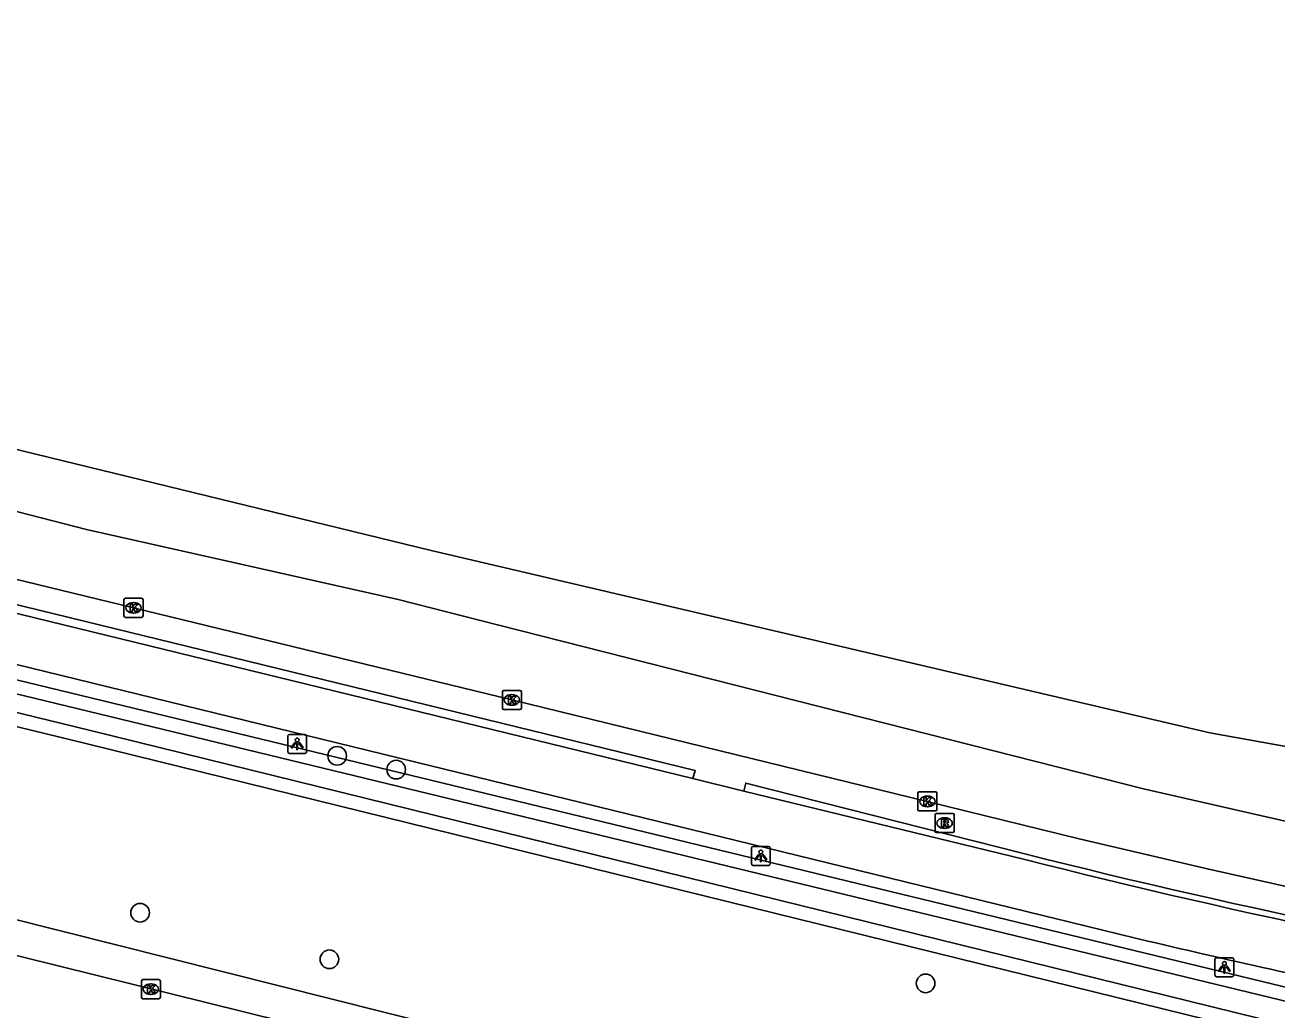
# Model space of a CAD drawing. Extents: x 162812 to 163818, y 381639 to 382470.
# Drawn here: x 163666.1 to 163731.8, y 382290.5 to 382342.2 of the extents above; entities that cross this region are included whole.
import ezdxf

# ---------------------------------------------------------------- set-up
doc = ezdxf.new("R2010")
doc.units = 0
for name, color, linetype in [('IMGEO_Berm_groen', 7, 'Continuous'), ('IMGEO_Boom', 7, 'Continuous'), ('IMGEO_Fietspad_gesloten', 7, 'Continuous'), ('IMGEO_Gemengd_bos', 7, 'Continuous'), ('IMGEO_Greppel_droge_sloot', 7, 'Continuous'), ('IMGEO_Kolk', 7, 'Continuous'), ('IMGEO_Lichtpunt', 7, 'Continuous'), ('IMGEO_Muur', 7, 'Continuous'), ('IMGEO_Rijbaan_lokaal_open', 7, 'Continuous'), ('IMGEO_Rijbaan_regionaal_gesloten', 7, 'Continuous'), ('IMGEO_Rioolput', 7, 'Continuous'), ('IMGEO_Voetpad_open', 7, 'Continuous')]:
    doc.layers.add(name, color=color, linetype=linetype)

msp = doc.modelspace()

# ---------------------------------------------------------------- linework, layer by layer
at = {"layer": 'IMGEO_Berm_groen'}
msp.add_lwpolyline([(163570.848, 382331.04), (163628.135, 382316.897), (163790.356, 382277.615), (163795.117, 382276.462), (163814.335, 382271.696)], dxfattribs=at)
at = {"layer": 'IMGEO_Boom'}
for centre in [(163682.452, 382303.828), (163685.551, 382303.103), (163672.099, 382295.585), (163682.043, 382293.139), (163713.367, 382291.875)]:
    msp.add_circle(centre, 0.489, dxfattribs=at)
at = {"layer": 'IMGEO_Fietspad_gesloten'}
for points in [[(163720.319, 382295.243), (163651.831, 382311.978), (163569.364, 382332.248)], [(163703.819, 382301.971), (163701.144, 382302.641)]]:
    msp.add_lwpolyline(points, dxfattribs=at)
msp.add_arc((163837.069, 382766.574), 485.576, 256.08769, 257.75533, dxfattribs=at)
at = {"layer": 'IMGEO_Gemengd_bos'}
msp.add_lwpolyline([(163813.631, 382268.917), (163789.601, 382274.834), (163669.317, 382304.454), (163578.559, 382326.591), (163570.126, 382328.542), (163570.848, 382331.04)], dxfattribs=at)
at = {"layer": 'IMGEO_Greppel_droge_sloot'}
for points in [[(163627.963, 382316.193), (163571.351, 382330.17), (163571.034, 382329.075), (163578.726, 382327.296), (163669.489, 382305.158), (163789.774, 382275.537), (163813.809, 382269.619)], [(163814.157, 382270.994), (163794.945, 382275.758), (163790.185, 382276.911), (163627.963, 382316.193)]]:
    msp.add_lwpolyline(points, dxfattribs=at)
at = {"layer": 'IMGEO_Kolk'}
for p, q in [((163671.325, 382312.101), (163672.177, 382312.101)), ((163671.25, 382311.175), (163671.25, 382312.027)), ((163671.738, 382311.881), (163671.763, 382311.881)), ((163672.251, 382312.027), (163672.251, 382311.175)), ((163672.177, 382311.101), (163671.325, 382311.101)), ((163671.761, 382311.321), (163671.736, 382311.321)), ((163691.13, 382306.337), (163691.13, 382307.189)), ((163691.205, 382307.263), (163692.057, 382307.263)), ((163691.618, 382307.043), (163691.643, 382307.043)), ((163692.131, 382307.189), (163692.131, 382306.337)), ((163692.057, 382306.263), (163691.205, 382306.263)), ((163691.641, 382306.483), (163691.616, 382306.483)), ((163712.961, 382301.006), (163712.961, 382301.858)), ((163713.036, 382301.932), (163713.888, 382301.932)), ((163713.449, 382301.712), (163713.474, 382301.712)), ((163713.962, 382301.858), (163713.962, 382301.006)), ((163713.888, 382300.932), (163713.036, 382300.932)), ((163713.472, 382301.152), (163713.447, 382301.152)), ((163672.163, 382291.144), (163672.163, 382291.996)), ((163672.238, 382292.07), (163673.09, 382292.07)), ((163672.651, 382291.85), (163672.676, 382291.85)), ((163673.164, 382291.996), (163673.164, 382291.144)), ((163673.09, 382291.07), (163672.238, 382291.07)), ((163672.674, 382291.29), (163672.649, 382291.29))]:
    msp.add_line(p, q, dxfattribs=at)
for points in [[(163671.325, 382312.101), (163672.177, 382312.101)], [(163671.25, 382311.175), (163671.25, 382312.027)], [(163671.571, 382311.801), (163671.694, 382311.801), (163671.694, 382311.65), (163671.824, 382311.801), (163671.988, 382311.801), (163671.842, 382311.65), (163671.995, 382311.401), (163671.843, 382311.401), (163671.758, 382311.565), (163671.694, 382311.498), (163671.694, 382311.401), (163671.571, 382311.401), (163671.571, 382311.801)], [(163672.251, 382312.027), (163672.251, 382311.175)], [(163672.177, 382311.101), (163671.325, 382311.101)], [(163691.13, 382306.337), (163691.13, 382307.189)], [(163691.205, 382307.263), (163692.057, 382307.263)], [(163691.451, 382306.963), (163691.574, 382306.963), (163691.574, 382306.812), (163691.704, 382306.963), (163691.868, 382306.963), (163691.722, 382306.812), (163691.875, 382306.563), (163691.723, 382306.563), (163691.638, 382306.727), (163691.574, 382306.66), (163691.574, 382306.563), (163691.451, 382306.563), (163691.451, 382306.963)], [(163692.131, 382307.189), (163692.131, 382306.337)], [(163692.057, 382306.263), (163691.205, 382306.263)], [(163712.961, 382301.006), (163712.961, 382301.858)], [(163713.036, 382301.932), (163713.888, 382301.932)], [(163713.282, 382301.632), (163713.405, 382301.632), (163713.405, 382301.481), (163713.535, 382301.632), (163713.699, 382301.632), (163713.553, 382301.481), (163713.706, 382301.232), (163713.554, 382301.232), (163713.469, 382301.396), (163713.405, 382301.329), (163713.405, 382301.232), (163713.282, 382301.232), (163713.282, 382301.632)], [(163713.962, 382301.858), (163713.962, 382301.006)], [(163713.888, 382300.932), (163713.036, 382300.932)], [(163672.163, 382291.144), (163672.163, 382291.996)], [(163672.238, 382292.07), (163673.09, 382292.07)], [(163672.484, 382291.77), (163672.607, 382291.77), (163672.607, 382291.619), (163672.737, 382291.77), (163672.901, 382291.77), (163672.755, 382291.619), (163672.908, 382291.37), (163672.756, 382291.37), (163672.671, 382291.534), (163672.607, 382291.467), (163672.607, 382291.37), (163672.484, 382291.37), (163672.484, 382291.77)], [(163673.164, 382291.996), (163673.164, 382291.144)], [(163673.09, 382291.07), (163672.238, 382291.07)]]:
    msp.add_lwpolyline(points, dxfattribs=at)
for centre, start, end in [((163671.327, 382312.025), 91.55205, 178.44795), ((163671.327, 382312.025), 91.55205, 178.44795), ((163672.175, 382312.025), 1.55205, 88.44795), ((163672.175, 382312.025), 1.55205, 88.44795), ((163671.327, 382311.177), 181.55205, 268.44795), ((163671.327, 382311.177), 181.55205, 268.44795), ((163672.175, 382311.177), 271.55205, 358.44795), ((163672.175, 382311.177), 271.55205, 358.44795), ((163691.207, 382307.187), 91.55205, 178.44795), ((163691.207, 382307.187), 91.55205, 178.44795), ((163692.055, 382307.187), 1.55205, 88.44795), ((163692.055, 382307.187), 1.55205, 88.44795), ((163691.207, 382306.339), 181.55205, 268.44795), ((163691.207, 382306.339), 181.55205, 268.44795), ((163692.055, 382306.339), 271.55205, 358.44795), ((163692.055, 382306.339), 271.55205, 358.44795), ((163713.038, 382301.856), 91.55205, 178.44795), ((163713.038, 382301.856), 91.55205, 178.44795), ((163713.886, 382301.856), 1.55205, 88.44795), ((163713.886, 382301.856), 1.55205, 88.44795), ((163713.038, 382301.008), 181.55205, 268.44795), ((163713.038, 382301.008), 181.55205, 268.44795), ((163713.886, 382301.008), 271.55205, 358.44795), ((163713.886, 382301.008), 271.55205, 358.44795), ((163672.24, 382291.994), 91.55205, 178.44795), ((163672.24, 382291.994), 91.55205, 178.44795), ((163673.088, 382291.994), 1.55205, 88.44795), ((163673.088, 382291.994), 1.55205, 88.44795), ((163672.24, 382291.146), 181.55205, 268.44795), ((163672.24, 382291.146), 181.55205, 268.44795), ((163673.088, 382291.146), 271.55205, 358.44795), ((163673.088, 382291.146), 271.55205, 358.44795)]:
    msp.add_arc(centre, 0.0765, start, end, dxfattribs=at)
for centre, major_axis, ratio, start_param, end_param in [((163671.737, 382311.601), (-0.387, 0.002), 0.722429, 4.712389, 7.853982), ((163671.762, 382311.601), (-0.39, 0.002), 0.717154, 1.570796, 4.712389), ((163691.617, 382306.763), (-0.387, 0.002), 0.722429, 4.712389, 7.853982), ((163691.642, 382306.763), (-0.39, 0.002), 0.717154, 1.570796, 4.712389), ((163713.448, 382301.432), (-0.387, 0.002), 0.722429, 4.712389, 7.853982), ((163713.473, 382301.432), (-0.39, 0.002), 0.717154, 1.570796, 4.712389), ((163672.65, 382291.57), (-0.387, 0.002), 0.722429, 4.712389, 7.853982), ((163672.675, 382291.57), (-0.39, 0.002), 0.717154, 1.570796, 4.712389)]:
    msp.add_ellipse(centre, major_axis=major_axis, ratio=ratio, start_param=start_param, end_param=end_param, dxfattribs=at)
at = {"layer": 'IMGEO_Lichtpunt'}
for p, q in [((163679.853, 382304.858), (163679.853, 382304.051)), ((163679.853, 382304.858), (163679.853, 382304.051)), ((163680.755, 382304.953), (163679.947, 382304.953)), ((163680.755, 382304.953), (163679.947, 382304.953)), ((163680.849, 382304.051), (163680.849, 382304.858)), ((163680.849, 382304.051), (163680.849, 382304.858)), ((163679.947, 382303.957), (163680.755, 382303.957)), ((163679.947, 382303.957), (163680.755, 382303.957)), ((163704.213, 382298.974), (163704.213, 382298.167)), ((163704.213, 382298.974), (163704.213, 382298.167)), ((163705.115, 382299.069), (163704.307, 382299.069)), ((163705.115, 382299.069), (163704.307, 382299.069)), ((163705.209, 382298.167), (163705.209, 382298.974)), ((163705.209, 382298.167), (163705.209, 382298.974)), ((163704.307, 382298.073), (163705.115, 382298.073)), ((163704.307, 382298.073), (163705.115, 382298.073)), ((163728.564, 382293.125), (163728.564, 382292.318)), ((163728.564, 382293.125), (163728.564, 382292.318)), ((163729.466, 382293.22), (163728.658, 382293.22)), ((163729.466, 382293.22), (163728.658, 382293.22)), ((163729.56, 382292.318), (163729.56, 382293.125)), ((163729.56, 382292.318), (163729.56, 382293.125)), ((163728.658, 382292.224), (163729.466, 382292.224)), ((163728.658, 382292.224), (163729.466, 382292.224))]:
    msp.add_line(p, q, dxfattribs=at)
for points in [[(163680.227, 382304.522), (163680.266, 382304.494), (163680.078, 382304.232), (163680.04, 382304.259), (163680.227, 382304.522)], [(163680.329, 382304.474), (163680.376, 382304.474), (163680.376, 382304.152), (163680.329, 382304.152), (163680.329, 382304.474)], [(163680.439, 382304.494), (163680.477, 382304.521), (163680.664, 382304.259), (163680.625, 382304.231), (163680.439, 382304.494)], [(163704.587, 382298.638), (163704.626, 382298.61), (163704.438, 382298.348), (163704.4, 382298.375), (163704.587, 382298.638)], [(163704.689, 382298.59), (163704.736, 382298.59), (163704.736, 382298.268), (163704.689, 382298.268), (163704.689, 382298.59)], [(163704.799, 382298.61), (163704.837, 382298.637), (163705.024, 382298.375), (163704.985, 382298.347), (163704.799, 382298.61)], [(163728.938, 382292.789), (163728.977, 382292.761), (163728.789, 382292.499), (163728.751, 382292.526), (163728.938, 382292.789)], [(163729.04, 382292.741), (163729.087, 382292.741), (163729.087, 382292.419), (163729.04, 382292.419), (163729.04, 382292.741)], [(163729.15, 382292.761), (163729.188, 382292.788), (163729.375, 382292.526), (163729.336, 382292.498), (163729.15, 382292.761)]]:
    msp.add_lwpolyline(points, dxfattribs=at)
for centre in [(163680.352, 382304.656), (163704.712, 382298.772), (163729.063, 382292.923)]:
    msp.add_circle(centre, 0.0994, dxfattribs=at)
for centre, start, end in [((163679.947, 382304.858), 90, 180), ((163679.947, 382304.858), 90, 180), ((163680.755, 382304.858), 0, 90), ((163680.755, 382304.858), 0, 90), ((163679.947, 382304.051), 180, 270), ((163679.947, 382304.051), 180, 270), ((163680.755, 382304.051), 270, 0), ((163680.755, 382304.051), 270, 360), ((163704.307, 382298.974), 90, 180), ((163704.307, 382298.974), 90, 180), ((163705.115, 382298.974), 0, 90), ((163705.115, 382298.974), 0, 90), ((163704.307, 382298.167), 180, 270), ((163704.307, 382298.167), 180, 270), ((163705.115, 382298.167), 270, 0), ((163705.115, 382298.167), 270, 360), ((163728.658, 382293.125), 90, 180), ((163728.658, 382293.125), 90, 180), ((163729.466, 382293.125), 0, 90), ((163729.466, 382293.125), 0, 90), ((163728.658, 382292.318), 180, 270), ((163728.658, 382292.318), 180, 270), ((163729.466, 382292.318), 270, 0), ((163729.466, 382292.318), 270, 360)]:
    msp.add_arc(centre, 0.0946, start, end, dxfattribs=at)
at = {"layer": 'IMGEO_Muur'}
for points in [[(163701.144, 382302.641), (163701.266, 382303.053), (163572.775, 382334.457), (163572.662, 382333.997)], [(163701.144, 382302.641), (163572.662, 382333.997)], [(163718.577, 382298.68), (163703.914, 382302.396), (163703.819, 382301.971)], [(163703.819, 382301.971), (163718.518, 382298.4)]]:
    msp.add_lwpolyline(points, dxfattribs=at)
for centre, radius, start, end in [((163812.692, 382667.558), 380.981, 255.68878, 261.10312), ((163813.317, 382673.058), 386.18, 255.79882, 261.14047)]:
    msp.add_arc(centre, radius, start, end, dxfattribs=at)
at = {"layer": 'IMGEO_Rijbaan_lokaal_open'}
msp.add_lwpolyline([(163663.893, 382293.766), (163679.533, 382289.887)], dxfattribs=at)
at = {"layer": 'IMGEO_Rijbaan_regionaal_gesloten'}
for points in [[(163572.385, 382339.692), (163572.965, 382342.214), (163608.256, 382333.699), (163645.84, 382324.725), (163687.395, 382314.608), (163728.307, 382305.043), (163733.768, 382304.052), (163740.549, 382302.77), (163756.998, 382299.238), (163760.946, 382298.39), (163764.458, 382297.538), (163788.565, 382291.687), (163808.174, 382287.028)], [(163808.174, 382287.028), (163793.753, 382290.116), (163775.93, 382293.454), (163768.529, 382294.559), (163763.61, 382295.294), (163752.21, 382296.949), (163745.591, 382298.053), (163733.639, 382300.076), (163724.813, 382302.1), (163690.872, 382310.708), (163685.648, 382312.033), (163669.284, 382315.712), (163635.313, 382324.449), (163621.339, 382327.668), (163595.173, 382334.095), (163572.385, 382339.692)], [(163571.553, 382336.07), (163591.274, 382331.275), (163631.026, 382321.522), (163652.847, 382316.197), (163671.747, 382311.602), (163691.627, 382306.764), (163713.458, 382301.433), (163721.438, 382299.467), (163728.246, 382297.87), (163735.287, 382296.295)]]:
    msp.add_lwpolyline(points, dxfattribs=at)
at = {"layer": 'IMGEO_Rioolput'}
for p, q in [((163713.866, 382299.868), (163713.866, 382300.72)), ((163713.941, 382300.794), (163714.793, 382300.794)), ((163714.354, 382300.574), (163714.379, 382300.574)), ((163714.867, 382300.72), (163714.867, 382299.868)), ((163714.793, 382299.794), (163713.941, 382299.794)), ((163714.377, 382300.014), (163714.352, 382300.014))]:
    msp.add_line(p, q, dxfattribs=at)
for points in [[(163713.866, 382299.868), (163713.866, 382300.72)], [(163713.941, 382300.794), (163714.793, 382300.794)], [(163714.455, 382300.492), (163714.203, 382300.494), (163714.203, 382300.094)], [(163714.203, 382300.094), (163714.327, 382300.094), (163714.327, 382300.256), (163714.338, 382300.256)], [(163714.381, 382300.413), (163714.327, 382300.413), (163714.327, 382300.332)], [(163714.327, 382300.332), (163714.379, 382300.332)], [(163714.385, 382300.227), (163714.456, 382300.094), (163714.596, 382300.094), (163714.531, 382300.22)], [(163714.867, 382300.72), (163714.867, 382299.868)], [(163714.793, 382299.794), (163713.941, 382299.794)]]:
    msp.add_lwpolyline(points, dxfattribs=at)
for centre, radius, start, end in [((163713.943, 382300.718), 0.0765, 91.55205, 178.44795), ((163713.943, 382300.718), 0.0765, 91.55205, 178.44795), ((163714.337, 382300.203), 0.0533, 26.02933, 88.69889), ((163714.363, 382300.521), 0.19, 274.7715, 282.96867), ((163714.387, 382300.317), 0.0964, 77.00612, 93.18647), ((163714.401, 382300.374), 0.0378, 276.66336, 79.67722), ((163714.454, 382300.382), 0.109, 350.36119, 89.41601), ((163714.452, 382300.382), 0.112, 277.58423, 350.98172), ((163714.436, 382300.167), 0.108, 29.51342, 73.79051), ((163714.791, 382300.718), 0.0765, 1.55205, 88.44795), ((163714.791, 382300.718), 0.0765, 1.55205, 88.44795), ((163713.943, 382299.87), 0.0765, 181.55205, 268.44795), ((163713.943, 382299.87), 0.0765, 181.55205, 268.44795), ((163714.791, 382299.87), 0.0765, 271.55205, 358.44795), ((163714.791, 382299.87), 0.0765, 271.55205, 358.44795)]:
    msp.add_arc(centre, radius, start, end, dxfattribs=at)
for centre, major_axis, ratio, start_param, end_param in [((163714.353, 382300.294), (-0.387, 0.002), 0.722429, 4.712389, 7.853982), ((163714.378, 382300.294), (-0.39, 0.002), 0.717154, 1.570796, 4.712389)]:
    msp.add_ellipse(centre, major_axis=major_axis, ratio=ratio, start_param=start_param, end_param=end_param, dxfattribs=at)
at = {"layer": 'IMGEO_Voetpad_open'}
msp.add_lwpolyline([(163656.625, 382297.479), (163687.83, 382289.624)], dxfattribs=at)

doc.saveas('drawing.dxf')
